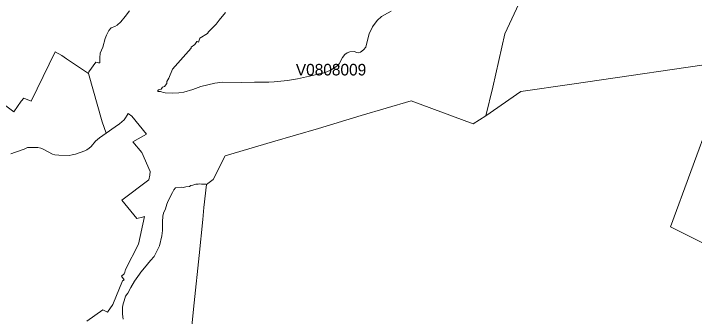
# Model space of a CAD drawing. Extents: x 369010 to 735936, y 6377141 to 6616555.
# Drawn here: x 558469 to 564368, y 6483930 to 6486554 of the extents above; entities that cross this region are included whole.
import ezdxf
from ezdxf.enums import TextEntityAlignment as Align

# ---------------------------------------------------------------- set-up
doc = ezdxf.new("R2010")
doc.units = 0
doc.header["$LTSCALE"] = 40
doc.layers.add('3', color=7, linetype='Continuous', lineweight=13)
doc.layers.add('4', color=7, linetype='Continuous')

msp = doc.modelspace()

# ---------------------------------------------------------------- linework, layer by layer
at = {"layer": '3'}
for points in [[(559418.58, 6483905.3), (559412.46, 6483950.15), (559412.46, 6484009.24), (559418.58, 6484039.03), (559426.03, 6484065.51), (559439.27, 6484104.9), (559459.46, 6484132.37), (559484.78, 6484180.7), (559516.89, 6484235.98), (559560.92, 6484295.23), (559570.68, 6484313.43), (559603.95, 6484350.51), (559654.1, 6484413.23), (559685.38, 6484449.31), (559734.03, 6484541.5), (559753.4, 6484628.88), (559757.87, 6484673.4), (559758.03, 6484749.7), (559761.84, 6484800.01), (559768.79, 6484826), (559785.17, 6484863.73), (559796.26, 6484903.62), (559806.86, 6484932.91), (559846.08, 6485005.24), (559856.18, 6485025.76), (559870.74, 6485045.29), (559920.89, 6485051.08), (559937.44, 6485047.77), (559960.77, 6485053.9), (559992.55, 6485056.55), (560003.97, 6485063.17), (560022.84, 6485066.14), (560049.15, 6485074.75), (560067.69, 6485075.74), (560080.93, 6485078.39), (560097.98, 6485077.4), (560109.4, 6485075.74), (560133.56, 6485075.91), (560140.35, 6485072.27), (560198.11, 6485115.63), (560303.04, 6485323.01), (560711.33, 6485443.33), (561109.87, 6485559.84), (561481.42, 6485670.23), (561912.73, 6485797.51), (562451.61, 6485597.74), (562561.67, 6485668.41), (562620.26, 6485917.33), (562725.85, 6486378.59), (562846.67, 6486638.76)], [(562846.67, 6486638.76), (562725.85, 6486378.59), (562620.26, 6485917.33), (562561.67, 6485668.41), (562863.55, 6485878.27), (563307.1, 6485943.15), (564689.22, 6486143.74), (564159.78, 6484705.01), (564534.97, 6484518.82)], [(558316.49, 6485816.54), (558469.42, 6485704.33), (558534.63, 6485796.51), (558557.13, 6485822), (558619.7, 6485794.2), (558828.23, 6486222.69), (558886.65, 6486190.25), (558928.36, 6486163.27), (559119.02, 6486035.01), (559119.52, 6486049.57), (559181.91, 6486132.98), (559204.09, 6486127.52), (559215.34, 6486127.03), (559216.83, 6486170.88), (559219.32, 6486210.11), (559242.82, 6486262.24), (559262.68, 6486338.7), (559275.09, 6486367.83), (559295.12, 6486407.22), (559314.65, 6486430.39), (559345.6, 6486443.3), (559364.96, 6486453.9), (559397.4, 6486483.52), (559436.62, 6486527.71), (559472.87, 6486579.35)], [(559472.87, 6486579.35), (559436.62, 6486527.71), (559397.4, 6486483.52), (559364.96, 6486453.9), (559345.6, 6486443.3), (559314.65, 6486430.39), (559295.12, 6486407.22)], [(561739.11, 6486575.71), (561683.34, 6486544.59), (561657.52, 6486528.7), (561618.46, 6486493.29), (561578.58, 6486439.33), (561549.61, 6486378.09), (561530.91, 6486299.65), (561519.66, 6486263.4), (561501.12, 6486240.89), (561475.47, 6486219.21), (561460.74, 6486215.4), (561439.39, 6486218.22), (561421.84, 6486226.49), (561381.29, 6486223.02), (561358.95, 6486214.74), (561338.43, 6486199.85), (561317.41, 6486174.19), (561290.1, 6486118.92), (561270.08, 6486098.39), (561219.43, 6486068.27), (561181.53, 6486048.74), (561148.6, 6486038.81), (561113.18, 6486032.36), (561057.73, 6486018.12), (560930.13, 6485987.67), (560842.74, 6485974.76), (560727.22, 6485964.17), (560681.54, 6485958.87), (560556.75, 6485960.86), (560446.53, 6485957.22), (560277.55, 6485958.54), (560212.34, 6485951.26), (560090.86, 6485921.3), (560020.69, 6485895.15), (559945.05, 6485872.98), (559899.37, 6485867.68), (559848.23, 6485865.2), (559782.86, 6485867.51), (559764.49, 6485870.99), (559751.08, 6485877.61), (559740.82, 6485879.27), (559717.81, 6485877.94), (559718.81, 6485887.04), (559724.43, 6485893.66), (559748.1, 6485897.97), (559759.52, 6485916.17), (559775.91, 6485923.79), (559796.43, 6485947.78), (559797.26, 6485964.33), (559814.8, 6485995.95), (559846.58, 6486072.41), (560008.11, 6486255.62), (560006.12, 6486264.39), (560039.22, 6486287.73), (560056.77, 6486311.4), (560060.57, 6486312.56), (560069.68, 6486307.59), (560081.43, 6486340.03), (560149.45, 6486382.07), (560158.55, 6486396.13), (560224.42, 6486461.84), (560250.41, 6486498.58), (560304.69, 6486562.96)], [(560304.69, 6486562.96), (560250.41, 6486498.58), (560224.42, 6486461.84), (560158.55, 6486396.13), (560149.45, 6486382.07), (560081.43, 6486340.03), (560069.68, 6486307.59), (560060.57, 6486312.56), (560056.77, 6486311.4), (560039.22, 6486287.73), (560006.12, 6486264.39), (560008.11, 6486255.62), (559846.58, 6486072.41), (559814.8, 6485995.95), (559797.26, 6485964.33), (559796.43, 6485947.78), (559775.91, 6485923.79), (559759.52, 6485916.17), (559748.1, 6485897.97), (559724.43, 6485893.66), (559718.81, 6485887.04), (559717.81, 6485877.94), (559740.82, 6485879.27), (559751.08, 6485877.61), (559764.49, 6485870.99), (559782.86, 6485867.51), (559848.23, 6485865.2), (559899.37, 6485867.68), (559945.05, 6485872.98), (560020.69, 6485895.15), (560090.86, 6485921.3), (560212.34, 6485951.26), (560277.55, 6485958.54), (560446.53, 6485957.22), (560556.75, 6485960.86), (560681.54, 6485958.87), (560727.22, 6485964.17), (560842.74, 6485974.76), (560930.13, 6485987.67), (561057.73, 6486018.12), (561113.18, 6486032.36), (561148.6, 6486038.81), (561181.53, 6486048.74), (561219.43, 6486068.27), (561270.08, 6486098.39), (561290.1, 6486118.92), (561317.41, 6486174.19), (561338.43, 6486199.85), (561358.95, 6486214.74), (561381.29, 6486223.02), (561421.84, 6486226.49), (561439.39, 6486218.22), (561460.74, 6486215.4), (561475.47, 6486219.21), (561501.12, 6486240.89), (561519.66, 6486263.4), (561530.91, 6486299.65), (561549.61, 6486378.09), (561578.58, 6486439.33), (561618.46, 6486493.29), (561657.52, 6486528.7), (561683.34, 6486544.59), (561739.11, 6486575.71)], [(559295.12, 6486407.22), (559275.09, 6486367.83), (559262.68, 6486338.7), (559242.82, 6486262.24), (559219.32, 6486210.11), (559216.83, 6486170.88), (559215.34, 6486127.03), (559204.09, 6486127.52), (559181.91, 6486132.98), (559119.52, 6486049.57), (559119.02, 6486035.01), (559235.37, 6485617.44), (559270.62, 6485518.8), (559348.57, 6485572.42), (559385.32, 6485599.07), (559425.37, 6485634.15), (559438.61, 6485649.88), (559453.5, 6485673.38), (559460.12, 6485687.45), (559494.55, 6485665.6), (559620.33, 6485510.19), (559502.33, 6485443.99), (559580.78, 6485351.31), (559651.94, 6485185.47), (559650.29, 6485152.87), (559640.19, 6485112.82), (559405.84, 6484936.39), (559537.08, 6484779), (559586.4, 6484790.08), (559604.28, 6484796.7), (559551.32, 6484556.39), (559438.28, 6484336.44), (559433.81, 6484313.27), (559425.7, 6484298.7), (559404.68, 6484279.67), (559425.37, 6484247.07), (559411.47, 6484237.3), (559327.22, 6484032.24), (559281.71, 6483966.54), (559242.65, 6483987.72), (559103.96, 6483889.08)], [(558443.43, 6485339.72), (558483.82, 6485354.12), (558559.45, 6485379.11), (558588.58, 6485393.35), (558638.07, 6485394.34), (558677.46, 6485393.02), (558705.26, 6485386.89), (558723.63, 6485380.27), (558807.05, 6485335.59), (558824.75, 6485330.12), (558859.84, 6485326.48), (558950.7, 6485325.49), (558975.69, 6485329.3), (559004.49, 6485335.09), (559084.6, 6485365.21), (559102.47, 6485374.15), (559123.99, 6485387.88), (559140.87, 6485401.62), (559179.43, 6485447.47), (559214.02, 6485477.59), (559270.62, 6485518.8), (559235.37, 6485617.44), (559119.02, 6486035.01), (558928.36, 6486163.27), (558886.65, 6486190.25), (558828.23, 6486222.69), (558619.7, 6485794.2), (558557.13, 6485822), (558534.63, 6485796.51), (558469.42, 6485704.33), (558316.49, 6485816.54)], [(564534.97, 6484518.82), (564159.78, 6484705.01), (564689.22, 6486143.74), (563307.1, 6485943.15), (562863.55, 6485878.27), (562561.67, 6485668.41)], [(562561.67, 6485668.41), (562451.61, 6485597.74), (561912.73, 6485797.51), (561481.42, 6485670.23), (561109.87, 6485559.84), (560711.33, 6485443.33), (560303.04, 6485323.01), (560198.11, 6485115.63), (560140.35, 6485072.27), (560116.18, 6484872.84), (560108.4, 6484769.73), (560075.96, 6484459.41), (560032.77, 6484048.46), (559997.35, 6483703.55)], [(559103.96, 6483889.08), (559242.65, 6483987.72), (559281.71, 6483966.54), (559327.22, 6484032.24), (559411.47, 6484237.3), (559425.37, 6484247.07), (559404.68, 6484279.67), (559425.7, 6484298.7), (559433.81, 6484313.27), (559438.28, 6484336.44), (559551.32, 6484556.39), (559604.28, 6484796.7), (559586.4, 6484790.08), (559537.08, 6484779), (559405.84, 6484936.39), (559640.19, 6485112.82), (559650.29, 6485152.87), (559651.94, 6485185.47), (559580.78, 6485351.31), (559502.33, 6485443.99), (559620.33, 6485510.19), (559494.55, 6485665.6), (559460.12, 6485687.45), (559453.5, 6485673.38), (559438.61, 6485649.88), (559425.37, 6485634.15), (559385.32, 6485599.07), (559348.57, 6485572.42), (559270.62, 6485518.8), (559214.02, 6485477.59), (559179.43, 6485447.47), (559140.87, 6485401.62), (559123.99, 6485387.88), (559102.47, 6485374.15), (559084.6, 6485365.21), (559004.49, 6485335.09), (558975.69, 6485329.3), (558950.7, 6485325.49), (558859.84, 6485326.48), (558824.75, 6485330.12), (558807.05, 6485335.59)], [(558807.05, 6485335.59), (558723.63, 6485380.27), (558705.26, 6485386.89), (558677.46, 6485393.02), (558638.07, 6485394.34), (558588.58, 6485393.35), (558559.45, 6485379.11), (558483.82, 6485354.12), (558443.43, 6485339.72)], [(559997.35, 6483703.55), (560032.77, 6484048.46), (560075.96, 6484459.41), (560108.4, 6484769.73), (560116.18, 6484872.84), (560140.35, 6485072.27), (560133.56, 6485075.91), (560109.4, 6485075.74), (560097.98, 6485077.4), (560080.93, 6485078.39), (560067.69, 6485075.74), (560049.15, 6485074.75), (560022.84, 6485066.14), (560003.97, 6485063.17), (559992.55, 6485056.55), (559960.77, 6485053.9), (559937.44, 6485047.77), (559920.89, 6485051.08), (559870.74, 6485045.29), (559856.18, 6485025.76), (559846.08, 6485005.24), (559806.86, 6484932.91), (559796.26, 6484903.62), (559785.17, 6484863.73), (559768.79, 6484826), (559761.84, 6484800.01), (559758.03, 6484749.7), (559757.87, 6484673.4), (559753.4, 6484628.88), (559734.03, 6484541.5), (559685.38, 6484449.31), (559654.1, 6484413.23), (559603.95, 6484350.51), (559570.68, 6484313.43), (559560.92, 6484295.23), (559516.89, 6484235.98), (559484.78, 6484180.7), (559459.46, 6484132.37), (559439.27, 6484104.9), (559426.03, 6484065.51), (559418.58, 6484039.03), (559412.46, 6484009.24), (559412.46, 6483950.15), (559418.58, 6483905.3)]]:
    msp.add_lwpolyline(points, dxfattribs=at)

# ---------------------------------------------------------------- texts
at = {"layer": '4'}
msp.add_text('V0808009', height=100, dxfattribs=at).set_placement((561219.43, 6486018.27), align=Align.CENTER)

doc.saveas('drawing.dxf')
